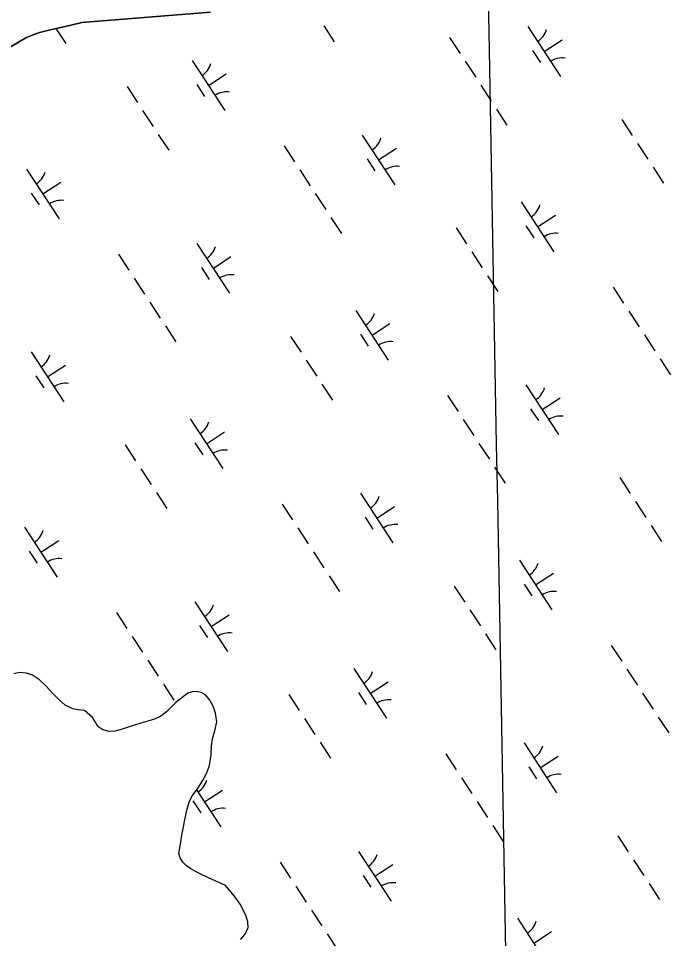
# Model space of a CAD drawing. Extents: x 3945642 to 3966284, y 206476 to 228921.
# Drawn here: x 3956617 to 3957165, y 213998 to 214771 of the extents above; entities that cross this region are included whole.
import ezdxf

# ---------------------------------------------------------------- set-up
doc = ezdxf.new("R2010")
doc.units = 0
for name, color, linetype in [('V-GRID-MAJR', 7, 'Continuous'), ('V-TOPO-SHOR', 7, 'Continuous'), ('V-WETL-SWMP', 7, 'Continuous')]:
    doc.layers.add(name, color=color, linetype=linetype)

msp = doc.modelspace()

# ---------------------------------------------------------------- linework, layer by layer
at = {"layer": 'V-GRID-MAJR'}
msp.add_spline([(3957114.32, 209221.5), (3957056.9, 212329.82), (3956944.95, 218389.75), (3956833, 224449.67), (3956787.83, 226894.45)], degree=3, dxfattribs=at)
at = {"layer": 'V-TOPO-SHOR'}
msp.add_lwpolyline([(3956778.02, 214776.36), (3956669.86, 214767.61), (3956659.33, 214765.16), (3956649.54, 214762.94), (3956641.04, 214760.96), (3956634.34, 214759.22), (3956628.19, 214757.07), (3956622.78, 214754.83), (3956602.93, 214742.9)], dxfattribs=at)
at = {"layer": 'V-WETL-SWMP'}
for p, q in [((3956648.02, 214762.59), (3956656.27, 214749.99)), ((3956873.21, 214764.75), (3956881.98, 214751.36)), ((3957044.67, 214764.2), (3957072.07, 214722.37)), ((3956978.88, 214755.07), (3956987.64, 214741.69)), ((3957058.37, 214743.28), (3957073.43, 214753.15)), ((3957048.63, 214744.07), (3957055.2, 214734.04)), ((3956762.46, 214735.59), (3956789.86, 214693.76)), ((3956992.03, 214735), (3957000.8, 214721.61)), ((3956776.16, 214714.67), (3956791.21, 214724.54)), ((3956766.42, 214715.46), (3956772.99, 214705.43)), ((3957005.18, 214714.92), (3957013.95, 214701.54)), ((3956707.77, 214713.75), (3956716.53, 214700.36)), ((3956720.92, 214693.67), (3956729.68, 214680.29)), ((3957018.33, 214694.84), (3957027.1, 214681.46)), ((3957123.56, 214686.13), (3957132.33, 214672.75)), ((3956734.07, 214673.6), (3956742.84, 214660.21)), ((3956905.53, 214673.04), (3956932.93, 214631.22)), ((3956839.74, 214663.92), (3956848.51, 214650.54)), ((3956919.23, 214652.13), (3956934.29, 214662)), ((3957136.71, 214666.06), (3957145.48, 214652.67)), ((3956909.49, 214652.92), (3956916.06, 214642.89)), ((3957149.87, 214645.98), (3957158.63, 214632.6)), ((3956623.32, 214644.43), (3956650.72, 214602.61)), ((3956852.89, 214643.84), (3956861.66, 214630.46)), ((3956637.02, 214623.52), (3956652.08, 214633.39)), ((3956627.28, 214624.31), (3956633.85, 214614.28)), ((3956866.04, 214623.77), (3956874.81, 214610.38)), ((3957039.12, 214616.82), (3957066.52, 214574.99)), ((3956879.19, 214603.69), (3956887.96, 214590.31)), ((3957052.82, 214595.91), (3957067.87, 214605.77)), ((3956984.42, 214594.98), (3956993.19, 214581.6)), ((3957043.07, 214596.7), (3957049.65, 214586.66)), ((3956766.39, 214581.89), (3956793.79, 214540.07)), ((3956700.6, 214572.77), (3956709.37, 214559.38)), ((3956780.09, 214560.98), (3956795.15, 214570.84)), ((3956997.58, 214574.9), (3957006.34, 214561.52)), ((3956770.35, 214561.77), (3956776.93, 214551.73)), ((3956713.75, 214552.69), (3956722.52, 214539.31)), ((3957010.73, 214554.83), (3957019.5, 214541.45)), ((3957116.4, 214545.15), (3957125.16, 214531.77)), ((3956726.9, 214532.62), (3956735.67, 214519.23)), ((3956899.98, 214525.67), (3956927.38, 214483.84)), ((3957129.55, 214525.08), (3957138.32, 214511.69)), ((3956913.68, 214504.75), (3956928.73, 214514.62)), ((3956740.05, 214512.54), (3956748.82, 214499.16)), ((3956845.29, 214503.83), (3956854.05, 214490.45)), ((3956903.94, 214505.55), (3956910.51, 214495.51)), ((3957142.7, 214505), (3957151.47, 214491.62)), ((3956627.25, 214490.74), (3956654.65, 214448.92)), ((3956858.44, 214483.75), (3956867.21, 214470.37)), ((3957155.85, 214484.93), (3957164.62, 214471.54)), ((3956640.95, 214469.83), (3956656.01, 214479.69)), ((3956631.21, 214470.62), (3956637.79, 214460.58)), ((3956871.59, 214463.68), (3956880.36, 214450.29)), ((3957043.05, 214463.12), (3957070.45, 214421.3)), ((3956977.26, 214454), (3956986.03, 214440.62)), ((3957056.75, 214442.21), (3957071.81, 214452.08)), ((3957047.01, 214443), (3957053.59, 214432.97)), ((3956760.84, 214434.52), (3956788.24, 214392.69)), ((3956990.41, 214433.92), (3956999.18, 214420.54)), ((3956774.54, 214413.6), (3956789.6, 214423.47)), ((3956764.8, 214414.39), (3956771.37, 214404.36)), ((3957003.56, 214413.85), (3957012.33, 214400.47)), ((3956706.15, 214412.68), (3956714.91, 214399.29)), ((3956719.3, 214392.6), (3956728.07, 214379.22)), ((3957016.71, 214393.77), (3957025.48, 214380.39)), ((3957121.94, 214385.06), (3957130.71, 214371.68)), ((3956732.45, 214372.53), (3956741.22, 214359.14)), ((3956903.91, 214371.97), (3956931.31, 214330.15)), ((3956838.12, 214362.85), (3956846.89, 214349.47)), ((3956917.61, 214351.06), (3956932.67, 214360.93)), ((3957135.1, 214364.99), (3957143.86, 214351.6)), ((3956907.87, 214351.85), (3956914.45, 214341.81)), ((3956621.7, 214343.36), (3956649.1, 214301.54)), ((3957148.25, 214344.91), (3957157.02, 214331.53)), ((3956851.27, 214342.77), (3956860.04, 214329.39)), ((3956635.4, 214322.45), (3956650.46, 214332.32)), ((3956625.66, 214323.24), (3956632.23, 214313.2)), ((3956864.42, 214322.7), (3956873.19, 214309.31)), ((3957037.5, 214315.75), (3957064.9, 214273.92)), ((3957051.2, 214294.84), (3957066.25, 214304.7)), ((3956877.57, 214302.62), (3956886.34, 214289.24)), ((3956982.81, 214293.91), (3956991.57, 214280.53)), ((3957041.46, 214295.63), (3957048.03, 214285.59)), ((3956764.77, 214280.82), (3956792.17, 214239)), ((3956995.96, 214273.83), (3957004.73, 214260.45)), ((3956698.98, 214271.7), (3956707.75, 214258.31)), ((3956778.47, 214259.91), (3956793.53, 214269.77)), ((3956768.73, 214260.7), (3956775.31, 214250.66)), ((3956712.13, 214251.62), (3956720.9, 214238.24)), ((3957009.11, 214253.76), (3957017.88, 214240.37)), ((3957114.78, 214244.08), (3957123.55, 214230.7)), ((3956725.28, 214231.55), (3956734.05, 214218.16)), ((3956898.36, 214224.6), (3956925.76, 214182.77)), ((3957127.93, 214224.01), (3957136.7, 214210.62)), ((3956912.06, 214203.68), (3956927.12, 214213.55)), ((3956738.44, 214211.47), (3956747.2, 214198.09)), ((3956902.32, 214204.47), (3956908.89, 214194.44)), ((3956843.67, 214202.76), (3956852.44, 214189.37)), ((3957141.08, 214203.93), (3957149.85, 214190.55)), ((3956856.82, 214182.68), (3956865.59, 214169.3)), ((3957154.23, 214183.85), (3957163, 214170.47)), ((3956869.97, 214162.61), (3956878.74, 214149.22)), ((3957041.43, 214162.05), (3957068.83, 214120.23)), ((3956975.64, 214152.93), (3956984.41, 214139.55)), ((3957055.13, 214141.14), (3957070.19, 214151.01)), ((3957045.39, 214141.93), (3957051.97, 214131.9)), ((3956988.79, 214132.85), (3956997.56, 214119.47)), ((3956766.27, 214122.69), (3956786.62, 214091.62)), ((3956772.92, 214112.53), (3956787.98, 214122.4)), ((3956763.18, 214113.32), (3956769.75, 214103.29)), ((3957001.94, 214112.78), (3957010.71, 214099.4)), ((3957015.09, 214092.7), (3957023.86, 214079.32)), ((3957120.33, 214083.99), (3957129.09, 214070.61)), ((3956902.29, 214070.9), (3956929.69, 214029.08)), ((3956836.5, 214061.78), (3956845.27, 214048.39)), ((3956915.99, 214049.99), (3956931.05, 214059.85)), ((3957133.48, 214063.92), (3957142.25, 214050.53)), ((3956906.25, 214050.78), (3956912.83, 214040.74)), ((3956849.65, 214041.7), (3956858.42, 214028.32)), ((3957146.63, 214043.84), (3957155.4, 214030.46)), ((3956862.8, 214021.63), (3956871.57, 214008.24)), ((3957035.88, 214014.68), (3957063.28, 213972.85)), ((3957049.58, 213993.76), (3957064.64, 214003.63)), ((3956875.96, 214001.55), (3956884.72, 213988.17))]:
    msp.add_line(p, q, dxfattribs=at)
for points in [[(3956602.93, 214742.9), (3956622.78, 214754.83), (3956628.19, 214757.07), (3956634.34, 214759.23), (3956641.04, 214760.96), (3956649.55, 214762.94), (3956659.33, 214765.16), (3956669.86, 214767.61), (3956778.02, 214776.36)], [(3956803.03, 213996.8), (3956807.18, 214001.41), (3956809.58, 214006.84), (3956809.42, 214011.72), (3956807.59, 214017.21), (3956802.88, 214026.46), (3956797.79, 214033.68), (3956793.81, 214038.41), (3956790.51, 214042.3), (3956775.73, 214049.12), (3956770.29, 214051.6), (3956765.44, 214053.94), (3956761.51, 214056.23), (3956757.8, 214058.89), (3956754.72, 214061.85), (3956752.36, 214065.46), (3956751.42, 214069.18), (3956752.38, 214075.44), (3956753.85, 214084.59), (3956757.7, 214104.48), (3956760.12, 214112.43), (3956762.54, 214117.5), (3956766.94, 214123.62), (3956771.19, 214130.17), (3956774.52, 214136.27), (3956777.04, 214143.06), (3956778.38, 214152.07), (3956778.8, 214159.68), (3956779.62, 214165.59), (3956781.5, 214172.38), (3956783.29, 214179.74), (3956782.14, 214187.11), (3956780.23, 214192.89), (3956776.89, 214198.78), (3956773.66, 214202.38), (3956770.17, 214204.4), (3956765.77, 214205.39), (3956762.62, 214205.11), (3956758.84, 214203.81), (3956748.93, 214196.15), (3956744.78, 214192.12), (3956741.18, 214188.6), (3956736.23, 214184.7), (3956730.97, 214182.08), (3956725.41, 214180.25), (3956719.48, 214178.7), (3956714.12, 214177.02), (3956707.92, 214175.03), (3956702.78, 214173.35), (3956697.64, 214171.88), (3956692.9, 214171.57), (3956687.35, 214172.97), (3956683.34, 214175.98), (3956681.48, 214179.03), (3956678.74, 214183.43), (3956672.09, 214189.33), (3956666.34, 214189.87), (3956662.3, 214190.65), (3956655.71, 214193.75), (3956650.44, 214198.46), (3956644.95, 214204.1), (3956640.03, 214209.6), (3956634.18, 214215.16), (3956628.36, 214218.99), (3956623.23, 214220.69), (3956617.47, 214221.15), (3956612.68, 214220.05)]]:
    msp.add_lwpolyline(points, dxfattribs=at)
for centre, start, end in [((3956657.91, 214747.92), 123.4814, 124.00111), ((3957043.43, 214766.52), 302.45745, 344.00111), ((3957073.7, 214720.31), 82.45745, 124.00111), ((3956761.22, 214737.91), 302.45745, 344.00111), ((3956791.49, 214691.7), 82.45745, 124.00111), ((3956904.29, 214675.37), 302.45745, 344.00111), ((3956934.57, 214629.16), 82.45745, 124.00111), ((3956622.08, 214646.76), 302.45745, 344.00111), ((3956652.35, 214600.55), 82.45745, 124.00111), ((3957037.88, 214619.14), 302.45745, 344.00111), ((3957068.15, 214572.93), 82.45745, 124.00111), ((3956765.15, 214584.22), 302.45745, 344.00111), ((3956795.43, 214538.01), 82.45745, 124.00111), ((3956898.74, 214527.99), 302.45745, 344.00111), ((3956929.01, 214481.78), 82.45745, 124.00111), ((3956626.02, 214493.06), 302.45745, 344.00111), ((3956656.29, 214446.85), 82.45745, 124.00111), ((3957041.81, 214465.45), 302.45745, 344.00111), ((3957072.09, 214419.24), 82.45745, 124.00111), ((3956759.6, 214436.84), 302.45745, 344.00111), ((3956789.87, 214390.63), 82.45745, 124.00111), ((3956902.67, 214374.3), 302.45745, 344.00111), ((3956932.95, 214328.09), 82.45745, 124.00111), ((3956620.46, 214345.69), 302.45745, 344.00111), ((3956650.74, 214299.48), 82.45745, 124.00111), ((3957036.26, 214318.07), 302.45745, 344.00111), ((3957066.53, 214271.86), 82.45745, 124.00111), ((3956763.54, 214283.15), 302.45745, 344.00111), ((3956793.81, 214236.94), 82.45745, 124.00111), ((3956897.12, 214226.92), 302.45745, 344.00111), ((3956927.39, 214180.71), 82.45745, 124.00111), ((3957040.2, 214164.38), 302.45745, 344.00111), ((3957070.47, 214118.17), 82.45745, 124.00111), ((3956757.98, 214135.77), 302.45745, 344.00111), ((3956788.26, 214089.56), 82.45745, 124.00111), ((3956901.06, 214073.23), 302.45745, 344.00111), ((3956931.33, 214027.02), 82.45745, 124.00111), ((3957034.64, 214017), 302.45745, 344.00111)]:
    msp.add_arc(centre, 17.62, start, end, dxfattribs=at)

doc.saveas('drawing.dxf')
